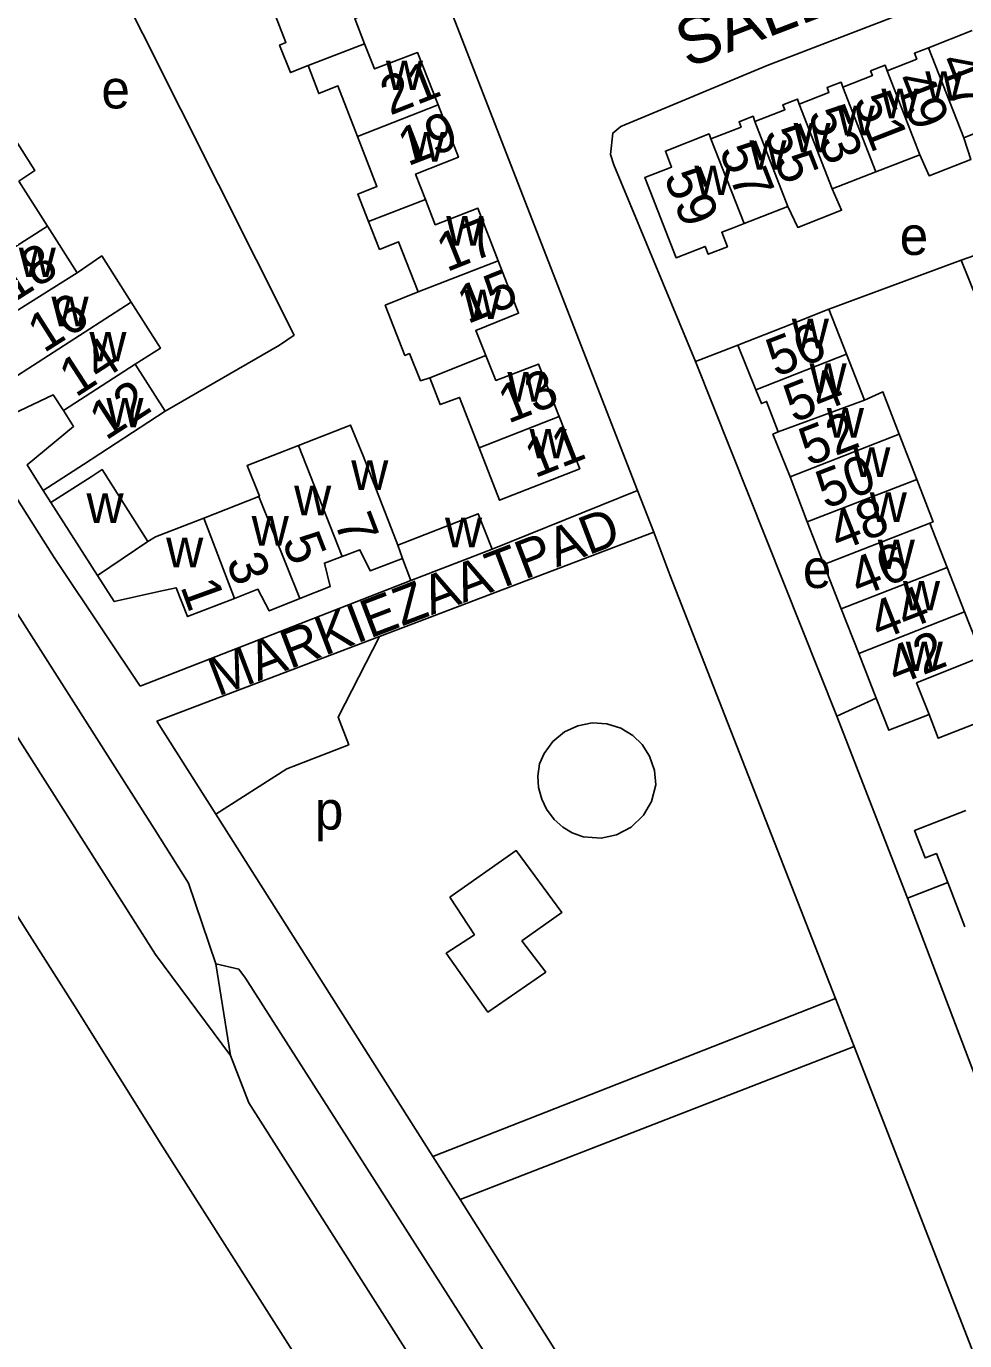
# Model space of a CAD drawing. Extents: x 159675 to 162108, y 386471 to 388472.
# Drawn here: x 159926.4 to 160024.2, y 387507.9 to 387644.8 of the extents above; entities that cross this region are included whole.
import ezdxf

# ---------------------------------------------------------------- set-up
doc = ezdxf.new("R2010")
doc.units = 0
for name, color, linetype in [('BLT_Basislijn', 7, 'Continuous'), ('BLT_Bebouwing', 7, 'Continuous'), ('BLT_Centroide', 7, 'Continuous'), ('BLT_Huisnummer', 7, 'Continuous'), ('BLT_Huisnummer_ tussenligend', 7, 'Continuous'), ('BLT_Onderverdeling_panden', 7, 'Continuous'), ('BLT_Straatnaam', 7, 'Continuous'), ('BLT_Straatnaam_verkleind', 7, 'Continuous'), ('BLT_Vlakafsluiter', 7, 'Continuous')]:
    doc.layers.add(name, color=color, linetype=linetype)

msp = doc.modelspace()

# ---------------------------------------------------------------- linework, layer by layer
at = {"layer": 'BLT_Basislijn'}
for p, q in [((159933.9, 387740.91), (159990.1, 387596.43)), ((160032.11, 387623.36), (160023.84, 387620.41)), ((160023.84, 387620.41), (160010.05, 387615.31)), ((160023.84, 387620.41), (160038.41, 387584.01)), ((159996.14, 387609.85), (160000.57, 387611.57)), ((160010.86, 387572.94), (159996.14, 387609.85)), ((159928.98, 387595.17), (159928.18, 387596.43)), ((159974.96, 387590.33), (159990.1, 387596.43)), ((159990.1, 387596.43), (159991.79, 387592.09)), ((159991.79, 387592.09), (159963.24, 387581.24)), ((159991.79, 387592.09), (159991.9, 387591.82)), ((159991.9, 387591.82), (159993.48, 387587.65)), ((160010.74, 387543.55), (159993.48, 387587.65)), ((159966.5, 387587.05), (159938.28, 387576.05)), ((159934.64, 387581.51), (159938.28, 387576.05)), ((159963.24, 387581.24), (159940.02, 387572.41)), ((160014.98, 387574.82), (160010.86, 387572.94)), ((159946.16, 387562.73), (159940.02, 387572.41)), ((159968.77, 387527.09), (159946.16, 387562.73)), ((160022.42, 387555.6), (160018.22, 387553.99)), ((160032.38, 387516.73), (160018.22, 387553.99)), ((159947.69, 387537.61), (159946.18, 387547.15)), ((159968.77, 387527.09), (160010.74, 387543.55)), ((160010.74, 387543.55), (160012.67, 387538.55)), ((159971.63, 387522.62), (160012.67, 387538.55)), ((159971.63, 387522.62), (159968.77, 387527.09))]:
    msp.add_line(p, q, dxfattribs=at)
for points in [[(159939.88, 387548.12), (159875.85, 387648.83), (159850.28, 387689.47), (159834.04, 387716.7)], [(159851.86, 387712.34), (159927.53, 387592.31), (159929.34, 387589.46), (159934.64, 387581.51)], [(159843.37, 387712.04), (159848.75, 387704.75), (159852.9, 387698.53), (159897.72, 387627.19), (159939.78, 387561.18), (159943.32, 387555.54), (159946.18, 387547.15)], [(159931.44, 387542.76), (159867.4, 387643.49), (159849.88, 387671.33)], [(159926.74, 387667.6), (159954.33, 387612.61), (159952.82, 387611.55), (159940.89, 387604.68)], [(159996.14, 387609.85), (159987.65, 387630.35), (159987.3, 387631.43), (159987.53, 387633.65), (159988.38, 387634.32), (160003.62, 387640.7), (160041.04, 387655.08), (160042.54, 387655.4), (160043.39, 387655.4), (160044.08, 387655.15), (160044.67, 387654.68), (160045.4, 387653.67)], [(159963.24, 387581.24), (159958.91, 387572.82), (159960.02, 387569.95), (159953.58, 387567.46), (159946.16, 387562.73)], [(160010.86, 387572.94), (160018.16, 387554.15), (160018.22, 387553.99)], [(159946.18, 387547.15), (159948.58, 387546.58), (159949.28, 387545.66), (160013.35, 387445.36), (160018.61, 387437.04)], [(160061.41, 387338.36), (159940.63, 387528.13), (159931.44, 387542.76)], [(160070.91, 387394.24), (160067.07, 387399.27), (160066.32, 387400.74), (160012.67, 387538.55)], [(159998.19, 387456.3), (159949.6, 387532.66), (159947.69, 387537.61)], [(159971.63, 387522.62), (160049.04, 387399.98), (160059.77, 387383.65)]]:
    msp.add_lwpolyline(points, dxfattribs=at)
for points in [[(159979.91, 387567.97), (159980.38, 387569.05), (159981.3, 387570.31), (159982.51, 387571.3), (159983.88, 387571.94), (159985.39, 387572.23), (159986.91, 387572.15), (159988.36, 387571.7), (159989.63, 387570.92), (159990.59, 387569.98), (159991.37, 387568.77), (159991.88, 387567.27), (159992, 387565.79), (159991.55, 387564.05), (159990.73, 387562.64), (159989.43, 387561.39), (159987.93, 387560.59), (159986.31, 387560.24), (159984.45, 387560.36), (159983.29, 387560.78), (159982.31, 387561.37), (159981.41, 387562.17), (159980.61, 387563.24), (159980.12, 387564.28), (159979.8, 387565.5), (159979.73, 387566.68)], [(159970.54, 387554.1), (159977.48, 387558.94), (159982.22, 387552.48), (159978.06, 387549.53), (159980.54, 387546.28), (159974.52, 387542.12), (159970.18, 387548.25), (159973.11, 387550.17)]]:
    msp.add_lwpolyline(points, close=True, dxfattribs=at)
at = {"layer": 'BLT_Bebouwing'}
for p, q in [((160024.98, 387644.32), (160020.42, 387642.54)), ((160028.75, 387635), (160024.09, 387633.17)), ((160019.53, 387631.39), (160014.93, 387629.6)), ((159928.63, 387623.95), (159925.64, 387628.65)), ((160014.93, 387629.6), (160010.4, 387627.83)), ((160005.78, 387626.02), (160001.2, 387624.23)), ((159931.71, 387619.1), (159928.63, 387623.95)), ((160011.89, 387610.63), (160010.05, 387615.31)), ((160002.45, 387606.92), (160000.57, 387611.57)), ((159930.3, 387604.75), (159937.77, 387609.58)), ((159940.89, 387604.68), (159937.77, 387609.58)), ((160013.77, 387605.85), (160011.89, 387610.63)), ((160007.77, 387593.18), (160006.01, 387597.84)), ((159950.66, 387595.8), (159944.91, 387593.56)), ((160022.36, 387588.42), (160020.55, 387593.04)), ((159966.5, 387587.05), (159974.96, 387590.33)), ((159966.5, 387587.05), (159965.62, 387589.35)), ((160011.34, 387584.1), (160009.52, 387588.72)), ((160013.15, 387579.46), (160011.34, 387584.1)), ((160026, 387579.15), (160024.18, 387583.79)), ((160014.98, 387574.82), (160013.15, 387579.46)), ((160022.42, 387555.6), (160024.21, 387550.99))]:
    msp.add_line(p, q, dxfattribs=at)
for points in [[(159962.96, 387652.79), (159965.09, 387647.3), (159960.64, 387645.59), (159961.67, 387642.96)], [(159955.78, 387640.69), (159953.95, 387639.95), (159952.81, 387642.82), (159953.47, 387643.07), (159951.47, 387648.23)], [(159961.67, 387642.96), (159962.71, 387640.33), (159967.19, 387642.03), (159969.32, 387636.58)], [(160020.42, 387642.54), (160018.95, 387641.97), (160019.19, 387641.35), (160016.11, 387640.14)], [(159960.93, 387633.3), (159958.89, 387638.57), (159956.89, 387637.77), (159955.78, 387640.69)], [(160016.11, 387640.14), (160015.92, 387640.72), (160014.39, 387640.12), (160014.58, 387639.63), (160011.49, 387638.42)], [(160011.49, 387638.42), (160011.31, 387638.95), (160009.85, 387638.38), (160010.05, 387637.86), (160006.96, 387636.65)], [(160006.96, 387636.65), (160006.78, 387637.19), (160005.26, 387636.6), (160005.46, 387636.08), (160002.32, 387634.85)], [(159969.32, 387636.58), (159971.45, 387631.13), (159966.98, 387629.38), (159968.01, 387626.74)], [(159925.64, 387628.65), (159927.32, 387629.77), (159924.2, 387634.67)], [(159997.76, 387633.04), (160000, 387633.92), (160000.9, 387634.27), (160000.68, 387634.82), (160002.14, 387635.4), (160002.32, 387634.85)], [(159962.09, 387624.43), (159960.96, 387627.28), (159962.95, 387628.09), (159960.93, 387633.3)], [(160001.2, 387624.23), (160000, 387623.76), (159998.88, 387623.32), (159999.47, 387621.81), (159997.48, 387621.04), (159997.17, 387621.84), (159994.13, 387620.66), (159990.86, 387629.02), (159993.66, 387630.11), (159993.01, 387631.78), (159997.56, 387633.56), (159997.76, 387633.04)], [(160024.09, 387633.17), (160024.82, 387630.89), (160020.49, 387629.2), (160019.53, 387631.39)], [(160010.4, 387627.83), (160011.37, 387625.61), (160006.8, 387623.83), (160005.78, 387626.02)], [(159968.01, 387626.74), (159969.04, 387624.11), (159973.48, 387625.82), (159975.6, 387620.35)], [(159967.25, 387617.13), (159965.22, 387622.33), (159963.24, 387621.53), (159962.09, 387624.43)], [(159937.35, 387616.05), (159934.28, 387620.86), (159931.71, 387619.1)], [(159975.6, 387620.35), (159977.71, 387614.88), (159973.25, 387613.1), (159974.3, 387610.49)], [(159968.48, 387608.15), (159967.51, 387607.86), (159966.34, 387610.69), (159965.87, 387610.5), (159963.83, 387615.73), (159967.25, 387617.13)], [(159937.77, 387609.58), (159940.4, 387611.24), (159937.35, 387616.05)], [(160000.57, 387611.57), (160005.23, 387613.41), (160010.05, 387615.31)], [(159974.3, 387610.49), (159975.35, 387607.89), (159979.79, 387609.6), (159981.94, 387604.15)], [(159973.61, 387600.86), (159971.57, 387606.13), (159969.54, 387605.37), (159968.48, 387608.15)], [(160004.76, 387602.55), (160003.56, 387605.7), (160003.01, 387605.49), (160002.45, 387606.92)], [(160017.38, 387602.3), (160015.67, 387606.72), (160013.77, 387605.85)], [(159922.02, 387606.17), (159923.58, 387603.71), (159929.24, 387606.39), (159930.3, 387604.75)], [(159930.3, 387604.75), (159931.36, 387603.11), (159926.51, 387599.09), (159928.18, 387596.43)], [(159928.18, 387596.43), (159932.38, 387599.15), (159940.89, 387604.68)], [(159981.94, 387604.15), (159984.09, 387598.69), (159975.72, 387595.41), (159973.61, 387600.86)], [(159965.14, 387590.74), (159961.52, 387600.05), (159960.21, 387603.24), (159954.79, 387601.13)], [(160006.01, 387597.84), (160004.22, 387602.29), (160004.76, 387602.55)], [(160019.19, 387597.59), (160017.38, 387602.3)], [(159954.79, 387601.13), (159949.44, 387599.04), (159950.72, 387595.83), (159950.66, 387595.8)], [(159928.98, 387595.17), (159933.19, 387597.87), (159934.34, 387598.61), (159939.08, 387591.13)], [(160020.55, 387593.04), (160020.9, 387593.18), (160019.19, 387597.59)], [(159933.85, 387587.58), (159928.98, 387595.17)], [(159944.91, 387593.56), (159939.89, 387591.59), (159939.08, 387591.13)], [(159974.96, 387590.33), (159973.49, 387594.01), (159965.14, 387590.74)], [(160009.52, 387588.72), (160007.77, 387593.18)], [(159965.62, 387589.35), (159962.25, 387588.07), (159961.18, 387590.26), (159959.33, 387589.57)], [(159959.33, 387589.57), (159957.48, 387588.88), (159958.09, 387586.44), (159954.91, 387585.17)], [(159940.24, 387585.91), (159935.59, 387584.87), (159933.85, 387587.58)], [(160024.18, 387583.79), (160022.36, 387588.42)], [(159948.13, 387585.2), (159943.23, 387583.31), (159942.04, 387586.31), (159940.24, 387585.91)], [(159954.91, 387585.17), (159951.73, 387583.9), (159950.56, 387586.14), (159948.13, 387585.2)], [(160040.69, 387578.18), (160021.44, 387570.64), (160020.48, 387573.1)], [(160020.48, 387573.1), (160016.3, 387571.46), (160014.98, 387574.82)], [(160024.31, 387563.1), (160018.97, 387561.01), (160020.07, 387558.17), (160021.24, 387558.62), (160022.42, 387555.6)]]:
    msp.add_lwpolyline(points, dxfattribs=at)
at = {"layer": 'BLT_Onderverdeling_panden'}
for p, q in [((159961.67, 387642.96), (159955.78, 387640.69)), ((160024.09, 387633.17), (160020.42, 387642.54)), ((160016.11, 387640.14), (160019.53, 387631.39)), ((160011.49, 387638.42), (160014.93, 387629.6)), ((159969.32, 387636.58), (159960.93, 387633.3)), ((160006.96, 387636.65), (160010.4, 387627.83)), ((160002.32, 387634.85), (160005.78, 387626.02)), ((159997.76, 387633.04), (160001.2, 387624.23)), ((159968.01, 387626.74), (159962.09, 387624.43)), ((159915.86, 387615.84), (159928.63, 387623.95)), ((159924.16, 387614.33), (159931.71, 387619.1)), ((159975.6, 387620.35), (159967.25, 387617.13)), ((159922.02, 387606.17), (159937.35, 387616.05)), ((159974.3, 387610.49), (159968.48, 387608.15)), ((160011.89, 387610.63), (160002.45, 387606.92)), ((160013.77, 387605.85), (160004.76, 387602.55)), ((159981.94, 387604.15), (159973.61, 387600.86)), ((160017.38, 387602.3), (160006.01, 387597.84)), ((159959.33, 387589.57), (159954.79, 387601.13)), ((160019.19, 387597.59), (160007.77, 387593.18)), ((159954.91, 387585.17), (159950.66, 387595.8)), ((159948.13, 387585.2), (159944.91, 387593.56)), ((160020.55, 387593.04), (160009.52, 387588.72)), ((159933.85, 387587.58), (159939.08, 387591.13)), ((159965.14, 387590.74), (159965.62, 387589.35)), ((160022.36, 387588.42), (160011.34, 387584.1)), ((160024.18, 387583.79), (160013.15, 387579.46))]:
    msp.add_line(p, q, dxfattribs=at)
msp.add_lwpolyline([(160026, 387579.15), (160019.18, 387576.39), (160020.48, 387573.1)], dxfattribs=at)
at = {"layer": 'BLT_Vlakafsluiter'}
msp.add_line((159939.88, 387548.12), (159947.69, 387537.61), dxfattribs=at)

# ---------------------------------------------------------------- texts
at = {"layer": 'BLT_Centroide'}
for s, p in [('w', (159963.89, 387638.12)), ('w', (160020.09, 387637.02)), ('e', (159934.25, 387636.22)), ('w', (160015.52, 387635.19)), ('w', (160010.95, 387633.42)), ('w', (160006.36, 387631.64)), ('w', (159966.19, 387630.69)), ('w', (160001.77, 387629.84)), ('w', (159996.03, 387627.19)), ('w', (159970.18, 387621.94)), ('e', (160017.42, 387620.96)), ('w', (159925.64, 387618.66)), ('w', (159929.05, 387613.53)), ('w', (159972.03, 387614.28)), ('w', (160006.18, 387611.25)), ('w', (159933, 387609.88)), ('w', (160008.03, 387606.59)), ('w', (159976.55, 387605.69)), ('w', (159934.77, 387603)), ('w', (160009.83, 387601.94)), ('w', (159978.85, 387599.78)), ('w', (160012.58, 387597.84)), ('w', (159960.28, 387596.5)), ('w', (159932.7, 387593.06)), ('w', (159954.33, 387593.86)), ('w', (160014.3, 387593.16)), ('w', (159949.91, 387590.69)), ('w', (159970.05, 387590.53)), ('w', (159941, 387588.44)), ('w', (160015.14, 387588.25)), ('e', (160007.33, 387586.28)), ('w', (160017.76, 387583.94)), ('w', (160018.05, 387577.62)), ('p', (159956.49, 387561.12))]:
    msp.add_text(s, height=4, dxfattribs=at).set_placement(p)
at = {"layer": 'BLT_Huisnummer'}
for s, rotation, p in [('47', 291.3468, (160021.42, 387641.14)), ('51', 291.3448, (160012.56, 387637.06)), ('19', 21.1208, (159966.16, 387630.17)), ('55', 291.3455, (160003.23, 387633.62)), ('59', 291.3474, (159992.81, 387629.12)), ('15', 21.9201, (159972.39, 387613.73)), ('16', 32.4363, (159928.25, 387610.69)), ('56', 21.1551, (160004.51, 387608.21)), ('12', 32.9652, (159934.71, 387601.58)), ('11', 21.4289, (159979.4, 387597.69)), ('50', 21.1113, (160009.69, 387594.47)), ('7', 291.0812, (159958.47, 387593.16)), ('46', 21.4233, (160013.19, 387585.3)), ('1', 289.9339, (159942.45, 387586.44)), ('42', 21.3866, (160017.05, 387576.09))]:
    msp.add_text(s, height=4, rotation=rotation, dxfattribs=at).set_placement(p)
at = {"layer": 'BLT_Huisnummer_ tussenligend'}
for s, rotation, p in [('21', 21.4557, (159964.33, 387635.46)), ('49', 291.3448, (160016.82, 387639.21)), ('53', 291.3455, (160007.82, 387635.65)), ('57', 291.3474, (159998.57, 387631.85)), ('17', 21.7903, (159970.22, 387619.15)), ('18', 32.4363, (159924.99, 387615.88)), ('14', 32.9652, (159931.57, 387606.06)), ('13', 21.4289, (159976.62, 387603.37)), ('54', 21.422, (160006.36, 387603.45)), ('52', 21.1113, (160007.93, 387598.93)), ('48', 21.4233, (160011.06, 387590.05)), ('5', 291.0812, (159953.04, 387591.18)), ('3', 291.5998, (159947.2, 387589.03)), ('44', 21.4241, (160015.28, 387580.77))]:
    msp.add_text(s, height=4, rotation=rotation, dxfattribs=at).set_placement(p)
at = {"layer": 'BLT_Straatnaam'}
msp.add_text('SALLANDLAAN', height=5, rotation=20.9567, dxfattribs=at).set_placement((159995.32, 387640.38))
at = {"layer": 'BLT_Straatnaam_verkleind'}
msp.add_text('MARKIEZAATPAD', height=4, rotation=20.864, dxfattribs=at).set_placement((159946.39, 387574.96))

doc.saveas('drawing.dxf')
